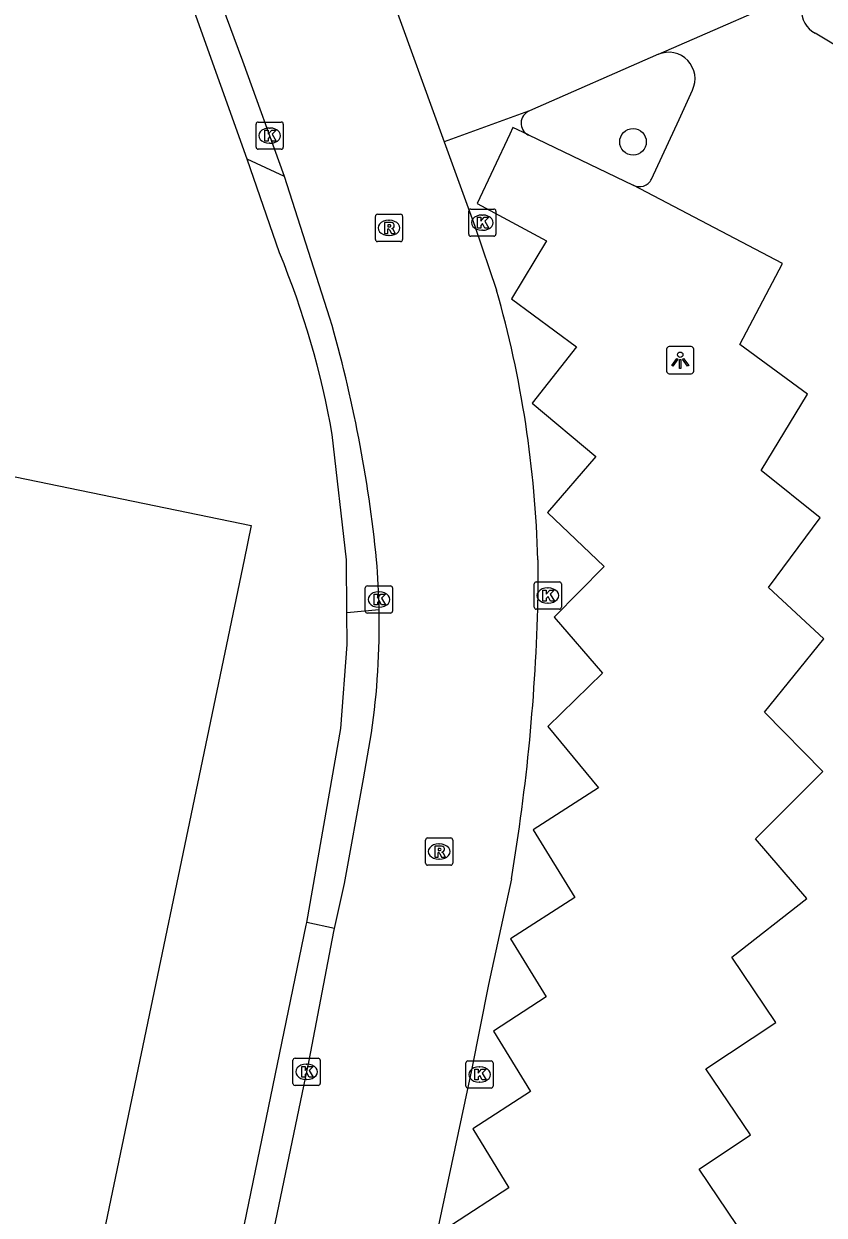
# Model space of a CAD drawing. Extents: x 158087 to 159494, y 382905 to 383981.
# Drawn here: x 159016.03 to 159045.48, y 382975.91 to 383019.71 of the extents above; entities that cross this region are included whole.
import ezdxf

# ---------------------------------------------------------------- set-up
doc = ezdxf.new("R2010")
doc.units = 0
for name, color, linetype in [('IMGEO_Boom', 7, 'Continuous'), ('IMGEO_Haag', 7, 'Continuous'), ('IMGEO_Kolk', 7, 'Continuous'), ('IMGEO_Lichtpunt', 7, 'Continuous'), ('IMGEO_Pand', 7, 'Continuous'), ('IMGEO_Parkeervlak_open', 7, 'Continuous'), ('IMGEO_Rijbaan_lokaal_open', 7, 'Continuous'), ('IMGEO_Rioolput', 7, 'Continuous'), ('IMGEO_Voetpad_open', 7, 'Continuous')]:
    doc.layers.add(name, color=color, linetype=linetype)

msp = doc.modelspace()

# ---------------------------------------------------------------- linework, layer by layer
at = {"layer": 'IMGEO_Boom'}
msp.add_circle((159038.444, 383015.372), 0.489, dxfattribs=at)
at = {"layer": 'IMGEO_Haag'}
msp.add_lwpolyline([(159034.593, 383015.625), (159038.444, 383013.783)], dxfattribs=at)
for start, end in [(242.177, 287.8326), (287.8326, 333.4337)]:
    msp.add_arc((159038.679, 383014.228), 0.503, start, end, dxfattribs=at)
at = {"layer": 'IMGEO_Kolk'}
for p, q in [((159024.575, 383015.175), (159024.575, 383016.027)), ((159024.65, 383016.101), (159025.502, 383016.101)), ((159025.576, 383016.027), (159025.576, 383015.175)), ((159025.063, 383015.881), (159025.088, 383015.881)), ((159025.502, 383015.101), (159024.65, 383015.101)), ((159025.086, 383015.321), (159025.061, 383015.321)), ((159032.472, 383012.902), (159033.324, 383012.902)), ((159032.397, 383011.976), (159032.397, 383012.828)), ((159032.885, 383012.682), (159032.91, 383012.682)), ((159033.398, 383012.828), (159033.398, 383011.976)), ((159032.908, 383012.122), (159032.883, 383012.122)), ((159033.324, 383011.902), (159032.472, 383011.902)), ((159028.594, 382998.118), (159028.594, 382998.97)), ((159028.669, 382999.044), (159029.521, 382999.044)), ((159029.595, 382998.97), (159029.595, 382998.118)), ((159034.809, 382998.264), (159034.809, 382999.116)), ((159034.884, 382999.19), (159035.736, 382999.19)), ((159035.297, 382998.97), (159035.322, 382998.97)), ((159035.81, 382999.116), (159035.81, 382998.264)), ((159029.082, 382998.824), (159029.107, 382998.824)), ((159035.32, 382998.41), (159035.295, 382998.41)), ((159029.521, 382998.044), (159028.669, 382998.044)), ((159029.105, 382998.264), (159029.08, 382998.264)), ((159035.736, 382998.19), (159034.884, 382998.19)), ((159025.932, 382980.753), (159025.932, 382981.605)), ((159026.007, 382981.679), (159026.859, 382981.679)), ((159026.42, 382981.459), (159026.445, 382981.459)), ((159026.933, 382981.605), (159026.933, 382980.753)), ((159032.297, 382980.653), (159032.297, 382981.505)), ((159032.372, 382981.579), (159033.224, 382981.579)), ((159032.785, 382981.359), (159032.81, 382981.359)), ((159033.298, 382981.505), (159033.298, 382980.653)), ((159026.443, 382980.899), (159026.418, 382980.899)), ((159026.859, 382980.679), (159026.007, 382980.679)), ((159033.224, 382980.579), (159032.372, 382980.579)), ((159032.808, 382980.799), (159032.783, 382980.799))]:
    msp.add_line(p, q, dxfattribs=at)
for points in [[(159024.575, 383015.175), (159024.575, 383016.027)], [(159024.65, 383016.101), (159025.502, 383016.101)], [(159025.576, 383016.027), (159025.576, 383015.175)], [(159024.896, 383015.801), (159025.019, 383015.801), (159025.019, 383015.65), (159025.149, 383015.801), (159025.313, 383015.801), (159025.167, 383015.65), (159025.32, 383015.401), (159025.168, 383015.401), (159025.083, 383015.565), (159025.019, 383015.498), (159025.019, 383015.401), (159024.896, 383015.401), (159024.896, 383015.801)], [(159025.502, 383015.101), (159024.65, 383015.101)], [(159032.472, 383012.902), (159033.324, 383012.902)], [(159032.397, 383011.976), (159032.397, 383012.828)], [(159032.718, 383012.602), (159032.841, 383012.602), (159032.841, 383012.451), (159032.971, 383012.602), (159033.135, 383012.602), (159032.989, 383012.451), (159033.142, 383012.202), (159032.99, 383012.202), (159032.905, 383012.366), (159032.841, 383012.299), (159032.841, 383012.202), (159032.718, 383012.202), (159032.718, 383012.602)], [(159033.398, 383012.828), (159033.398, 383011.976)], [(159033.324, 383011.902), (159032.472, 383011.902)], [(159028.594, 382998.118), (159028.594, 382998.97)], [(159028.669, 382999.044), (159029.521, 382999.044)], [(159029.595, 382998.97), (159029.595, 382998.118)], [(159034.809, 382998.264), (159034.809, 382999.116)], [(159034.884, 382999.19), (159035.736, 382999.19)], [(159035.13, 382998.89), (159035.253, 382998.89), (159035.253, 382998.739), (159035.383, 382998.89), (159035.547, 382998.89), (159035.401, 382998.739), (159035.554, 382998.49), (159035.402, 382998.49), (159035.317, 382998.654), (159035.253, 382998.587), (159035.253, 382998.49), (159035.13, 382998.49), (159035.13, 382998.89)], [(159035.81, 382999.116), (159035.81, 382998.264)], [(159028.915, 382998.744), (159029.038, 382998.744), (159029.038, 382998.593), (159029.168, 382998.744), (159029.332, 382998.744), (159029.186, 382998.593), (159029.339, 382998.344), (159029.187, 382998.344), (159029.102, 382998.508), (159029.038, 382998.441), (159029.038, 382998.344), (159028.915, 382998.344), (159028.915, 382998.744)], [(159029.521, 382998.044), (159028.669, 382998.044)], [(159035.736, 382998.19), (159034.884, 382998.19)], [(159025.932, 382980.753), (159025.932, 382981.605)], [(159026.007, 382981.679), (159026.859, 382981.679)], [(159026.253, 382981.379), (159026.376, 382981.379), (159026.376, 382981.228), (159026.506, 382981.379), (159026.67, 382981.379), (159026.524, 382981.228), (159026.677, 382980.979), (159026.525, 382980.979), (159026.44, 382981.143), (159026.376, 382981.076), (159026.376, 382980.979), (159026.253, 382980.979), (159026.253, 382981.379)], [(159026.933, 382981.605), (159026.933, 382980.753)], [(159032.297, 382980.653), (159032.297, 382981.505)], [(159032.372, 382981.579), (159033.224, 382981.579)], [(159033.298, 382981.505), (159033.298, 382980.653)], [(159032.618, 382981.279), (159032.741, 382981.279), (159032.741, 382981.128), (159032.871, 382981.279), (159033.035, 382981.279), (159032.889, 382981.128), (159033.042, 382980.879), (159032.89, 382980.879), (159032.805, 382981.043), (159032.741, 382980.976), (159032.741, 382980.879), (159032.618, 382980.879), (159032.618, 382981.279)], [(159026.859, 382980.679), (159026.007, 382980.679)], [(159033.224, 382980.579), (159032.372, 382980.579)]]:
    msp.add_lwpolyline(points, dxfattribs=at)
for centre, start, end in [((159024.652, 383016.025), 91.552, 178.448), ((159024.652, 383016.025), 91.552, 178.448), ((159025.5, 383016.025), 1.552, 88.448), ((159025.5, 383016.025), 1.552, 88.448), ((159024.652, 383015.177), 181.552, 268.448), ((159024.652, 383015.177), 181.552, 268.448), ((159025.5, 383015.177), 271.552, 358.448), ((159025.5, 383015.177), 271.552, 358.448), ((159032.474, 383012.826), 91.552, 178.448), ((159032.474, 383012.826), 91.552, 178.448), ((159033.322, 383012.826), 1.552, 88.448), ((159033.322, 383012.826), 1.552, 88.448), ((159032.474, 383011.978), 181.552, 268.448), ((159032.474, 383011.978), 181.552, 268.448), ((159033.322, 383011.978), 271.552, 358.448), ((159033.322, 383011.978), 271.552, 358.448), ((159028.671, 382998.968), 91.552, 178.448), ((159028.671, 382998.968), 91.552, 178.448), ((159029.519, 382998.968), 1.552, 88.448), ((159029.519, 382998.968), 1.552, 88.448), ((159034.886, 382999.114), 91.552, 178.448), ((159034.886, 382999.114), 91.552, 178.448), ((159035.734, 382999.114), 1.552, 88.448), ((159035.734, 382999.114), 1.552, 88.448), ((159028.671, 382998.12), 181.552, 268.448), ((159028.671, 382998.12), 181.552, 268.448), ((159029.519, 382998.12), 271.552, 358.448), ((159029.519, 382998.12), 271.552, 358.448), ((159034.886, 382998.266), 181.552, 268.448), ((159034.886, 382998.266), 181.552, 268.448), ((159035.734, 382998.266), 271.552, 358.448), ((159035.734, 382998.266), 271.552, 358.448), ((159026.009, 382981.603), 91.552, 178.448), ((159026.009, 382981.603), 91.552, 178.448), ((159026.857, 382981.603), 1.552, 88.448), ((159026.857, 382981.603), 1.552, 88.448), ((159032.374, 382981.503), 91.552, 178.448), ((159032.374, 382981.503), 91.552, 178.448), ((159033.222, 382981.503), 1.552, 88.448), ((159033.222, 382981.503), 1.552, 88.448), ((159026.009, 382980.755), 181.552, 268.448), ((159026.009, 382980.755), 181.552, 268.448), ((159026.857, 382980.755), 271.552, 358.448), ((159026.857, 382980.755), 271.552, 358.448), ((159032.374, 382980.655), 181.552, 268.448), ((159032.374, 382980.655), 181.552, 268.448), ((159033.222, 382980.655), 271.552, 358.448), ((159033.222, 382980.655), 271.552, 358.448)]:
    msp.add_arc(centre, 0.0765, start, end, dxfattribs=at)
for centre, major_axis, ratio, start_param, end_param in [((159025.062, 383015.601), (-0.387, 0.002), 0.722429, 4.712389, 7.853982), ((159025.087, 383015.601), (-0.39, 0.002), 0.717154, 1.570796, 4.712389), ((159032.884, 383012.402), (-0.387, 0.002), 0.722429, 4.712389, 7.853982), ((159032.909, 383012.402), (-0.39, 0.002), 0.717154, 1.570796, 4.712389), ((159035.296, 382998.69), (-0.387, 0.002), 0.722429, 4.712389, 7.853982), ((159035.321, 382998.69), (-0.39, 0.002), 0.717154, 1.570796, 4.712389), ((159029.081, 382998.544), (-0.387, 0.002), 0.722429, 4.712389, 7.853982), ((159029.106, 382998.544), (-0.39, 0.002), 0.717154, 1.570796, 4.712389), ((159026.419, 382981.179), (-0.387, 0.002), 0.722429, 4.712389, 7.853982), ((159026.444, 382981.179), (-0.39, 0.002), 0.717154, 1.570796, 4.712389), ((159032.784, 382981.079), (-0.387, 0.002), 0.722429, 4.712389, 7.853982), ((159032.809, 382981.079), (-0.39, 0.002), 0.717154, 1.570796, 4.712389)]:
    msp.add_ellipse(centre, major_axis=major_axis, ratio=ratio, start_param=start_param, end_param=end_param, dxfattribs=at)
at = {"layer": 'IMGEO_Lichtpunt'}
for p, q in [((159039.681, 383007.748), (159039.681, 383006.941)), ((159039.681, 383007.748), (159039.681, 383006.941)), ((159040.583, 383007.843), (159039.775, 383007.843)), ((159040.583, 383007.843), (159039.775, 383007.843)), ((159040.677, 383006.941), (159040.677, 383007.748)), ((159040.677, 383006.941), (159040.677, 383007.748)), ((159039.775, 383006.847), (159040.583, 383006.847)), ((159039.775, 383006.847), (159040.583, 383006.847))]:
    msp.add_line(p, q, dxfattribs=at)
for points in [[(159040.055, 383007.412), (159040.094, 383007.384), (159039.906, 383007.122), (159039.868, 383007.149), (159040.055, 383007.412)], [(159040.157, 383007.364), (159040.204, 383007.364), (159040.204, 383007.042), (159040.157, 383007.042), (159040.157, 383007.364)], [(159040.267, 383007.384), (159040.305, 383007.411), (159040.492, 383007.149), (159040.453, 383007.121), (159040.267, 383007.384)]]:
    msp.add_lwpolyline(points, dxfattribs=at)
msp.add_circle((159040.18, 383007.546), 0.0994, dxfattribs=at)
for centre, start, end in [((159039.775, 383007.748), 90, 180), ((159039.775, 383007.748), 90, 180), ((159040.583, 383007.748), 0, 90), ((159040.583, 383007.748), 0, 90), ((159039.775, 383006.941), 180, 270), ((159039.775, 383006.941), 180, 270), ((159040.583, 383006.941), 270, 0), ((159040.583, 383006.941), 270, 360)]:
    msp.add_arc(centre, 0.0946, start, end, dxfattribs=at)
at = {"layer": 'IMGEO_Pand'}
msp.add_lwpolyline([(158978.268, 383010.753), (159000, 383006.296), (159024.396, 383001.265), (159024.132, 383000), (159018.631, 382973.625), (159018.232, 382973.706), (159016.204, 382963.795), (159000, 382967.065), (158996.042, 382967.878), (158995.998, 382967.664), (158995.714, 382967.723), (158996.141, 382969.779), (158991.735, 382970.694), (158991.308, 382968.638), (158991.024, 382968.697), (158991.066, 382968.901), (158970.902, 382973.043)], dxfattribs=at)
at = {"layer": 'IMGEO_Parkeervlak_open'}
msp.add_lwpolyline([(159034.593, 383015.625), (159038.453, 383013.778)], dxfattribs=at)
at = {"layer": 'IMGEO_Rijbaan_lokaal_open'}
for points in [[(159025.62, 383014.093), (159024.083, 383018.337), (159022.721, 383022.013)], [(159029.515, 383020.822), (159031.493, 383015.378)], [(159039.376, 383018.592), (159039.387, 383018.598), (159045.177, 383021.135)], [(159047.551, 383017.922), (159045.141, 383019.365)], [(159039.376, 383018.592), (159034.632, 383016.509)], [(159039.129, 383014.003), (159040.137, 383016.194), (159040.634, 383017.276)], [(159034.632, 383016.509), (159034.595, 383016.504), (159031.493, 383015.378)], [(159034.593, 383015.625), (159034.026, 383015.897), (159033.909, 383015.661), (159032.715, 383013.111), (159035.256, 383011.735), (159033.969, 383009.605), (159036.363, 383007.834), (159034.739, 383005.767), (159037.075, 383003.807), (159035.293, 383001.749), (159037.382, 382999.756), (159035.541, 382997.896), (159037.32, 382995.832), (159035.309, 382993.87), (159037.174, 382991.62), (159034.776, 382990.072), (159036.298, 382987.59), (159033.942, 382986.069), (159035.251, 382983.934), (159033.307, 382982.679), (159034.673, 382980.45), (159032.548, 382979.078), (159033.878, 382976.909), (159031.801, 382975.568)], [(159031.493, 383015.378), (159032.621, 383012.273), (159033.423, 383009.924)], [(159027.294, 383008.889), (159025.62, 383014.093)], [(159039.356, 382967.524), (159040.784, 382968.474), (159039.383, 382970.55), (159041.478, 382971.942), (159040.056, 382974.049), (159042.278, 382975.526), (159040.875, 382977.604), (159042.766, 382978.861), (159041.128, 382981.286), (159043.696, 382982.993), (159042.075, 382985.395), (159044.838, 382987.547), (159042.952, 382989.748), (159045.434, 382992.218), (159043.282, 382994.407), (159045.46, 382997.093), (159043.434, 382998.99), (159045.333, 383001.55), (159043.154, 383003.283), (159044.863, 383006.097), (159042.38, 383007.919), (159043.949, 383010.899), (159038.453, 383013.778)], [(159034.939, 383000), (159034.947, 382998.524)], [(159027.461, 382986.454), (159027.828, 382988.097), (159028.524, 382991.957), (159028.823, 382993.642)], [(159033.969, 382988.271), (159033.132, 382984.391), (159032.506, 382981.239), (159029.272, 382966.086), (159028.108, 382959.458), (159028.01, 382958.879)], [(159022.08, 382960.226), (159026.533, 382981.593), (159027.435, 382986.34), (159027.461, 382986.454)]]:
    msp.add_lwpolyline(points, dxfattribs=at)
for centre, radius, start, end in [((159045.637, 383020.24), 1.006, 117.1928, 240.4768), ((159039.752, 383017.692), 0.975, 334.7613, 112.657), ((159034.808, 383016.058), 0.484, 111.3871, 243.5606), ((159038.678, 383014.229), 0.504, 243.4122, 287.8595), ((159038.678, 383014.229), 0.504, 287.8595, 333.4068), ((158995.132, 382998.997), 39.819, 1.4435, 15.9273), ((158979.1, 382994.975), 50.162, 5.749, 16.1038), ((159001.283, 382997.657), 27.825, 1.0668, 4.8303), ((158963.132, 383000.201), 71.834, 350.44019, 358.66227), ((159000.935, 382997.646), 28.174, 351.8297, 1.0759)]:
    msp.add_arc(centre, radius, start, end, dxfattribs=at)
at = {"layer": 'IMGEO_Rioolput'}
for p, q in [((159028.965, 383011.782), (159028.965, 383012.634)), ((159029.04, 383012.708), (159029.892, 383012.708)), ((159029.453, 383012.488), (159029.478, 383012.488)), ((159029.966, 383012.634), (159029.966, 383011.782)), ((159029.892, 383011.708), (159029.04, 383011.708)), ((159029.476, 383011.928), (159029.451, 383011.928)), ((159030.811, 382988.85), (159030.811, 382989.702)), ((159030.886, 382989.776), (159031.738, 382989.776)), ((159031.812, 382989.702), (159031.812, 382988.85)), ((159031.299, 382989.556), (159031.324, 382989.556)), ((159031.738, 382988.776), (159030.886, 382988.776)), ((159031.322, 382988.996), (159031.297, 382988.996))]:
    msp.add_line(p, q, dxfattribs=at)
for points in [[(159028.965, 383011.782), (159028.965, 383012.634)], [(159029.04, 383012.708), (159029.892, 383012.708)], [(159029.966, 383012.634), (159029.966, 383011.782)], [(159029.554, 383012.406), (159029.302, 383012.408), (159029.302, 383012.008)], [(159029.302, 383012.008), (159029.426, 383012.008), (159029.426, 383012.17), (159029.437, 383012.17)], [(159029.48, 383012.327), (159029.426, 383012.327), (159029.426, 383012.246)], [(159029.426, 383012.246), (159029.478, 383012.246)], [(159029.484, 383012.141), (159029.555, 383012.008), (159029.695, 383012.008), (159029.63, 383012.134)], [(159029.892, 383011.708), (159029.04, 383011.708)], [(159030.811, 382988.85), (159030.811, 382989.702)], [(159030.886, 382989.776), (159031.738, 382989.776)], [(159031.812, 382989.702), (159031.812, 382988.85)], [(159031.4, 382989.474), (159031.148, 382989.476), (159031.148, 382989.076)], [(159031.148, 382989.076), (159031.272, 382989.076), (159031.272, 382989.238), (159031.283, 382989.238)], [(159031.326, 382989.395), (159031.272, 382989.395), (159031.272, 382989.314)], [(159031.272, 382989.314), (159031.324, 382989.314)], [(159031.33, 382989.209), (159031.401, 382989.076), (159031.541, 382989.076), (159031.476, 382989.202)], [(159031.738, 382988.776), (159030.886, 382988.776)]]:
    msp.add_lwpolyline(points, dxfattribs=at)
for centre, radius, start, end in [((159029.042, 383012.632), 0.0765, 91.552, 178.448), ((159029.042, 383012.632), 0.0765, 91.552, 178.448), ((159029.89, 383012.632), 0.0765, 1.552, 88.448), ((159029.89, 383012.632), 0.0765, 1.552, 88.448), ((159029.436, 383012.117), 0.0533, 26.0293, 88.6989), ((159029.462, 383012.435), 0.19, 274.7715, 282.9687), ((159029.486, 383012.231), 0.0964, 77.0061, 93.1865), ((159029.5, 383012.288), 0.0378, 276.6634, 79.6772), ((159029.553, 383012.296), 0.109, 350.3612, 89.416), ((159029.551, 383012.296), 0.112, 277.5842, 350.9817), ((159029.535, 383012.081), 0.108, 29.5134, 73.7905), ((159029.042, 383011.784), 0.0765, 181.552, 268.448), ((159029.042, 383011.784), 0.0765, 181.552, 268.448), ((159029.89, 383011.784), 0.0765, 271.552, 358.448), ((159029.89, 383011.784), 0.0765, 271.552, 358.448), ((159030.888, 382989.7), 0.0765, 91.552, 178.448), ((159030.888, 382989.7), 0.0765, 91.552, 178.448), ((159031.736, 382989.7), 0.0765, 1.552, 88.448), ((159031.736, 382989.7), 0.0765, 1.552, 88.448), ((159031.282, 382989.185), 0.0533, 26.0293, 88.6989), ((159031.308, 382989.503), 0.19, 274.7715, 282.9687), ((159031.332, 382989.299), 0.0964, 77.0061, 93.1865), ((159031.346, 382989.356), 0.0378, 276.6634, 79.6772), ((159031.399, 382989.364), 0.109, 350.3612, 89.416), ((159031.397, 382989.364), 0.112, 277.5842, 350.9817), ((159031.381, 382989.149), 0.108, 29.5134, 73.7905), ((159030.888, 382988.852), 0.0765, 181.552, 268.448), ((159030.888, 382988.852), 0.0765, 181.552, 268.448), ((159031.736, 382988.852), 0.0765, 271.552, 358.448), ((159031.736, 382988.852), 0.0765, 271.552, 358.448)]:
    msp.add_arc(centre, radius, start, end, dxfattribs=at)
for centre, major_axis, ratio, start_param, end_param in [((159029.452, 383012.208), (-0.387, 0.002), 0.722429, 4.712389, 7.853982), ((159029.477, 383012.208), (-0.39, 0.002), 0.717154, 1.570796, 4.712389), ((159031.298, 382989.276), (-0.387, 0.002), 0.722429, 4.712389, 7.853982), ((159031.323, 382989.276), (-0.39, 0.002), 0.717154, 1.570796, 4.712389)]:
    msp.add_ellipse(centre, major_axis=major_axis, ratio=ratio, start_param=start_param, end_param=end_param, dxfattribs=at)
at = {"layer": 'IMGEO_Voetpad_open'}
for points in [[(159024.244, 383014.732), (159022.309, 383020.158)], [(159025.441, 383011.287), (159024.244, 383014.732)], [(159025.62, 383014.093), (159024.244, 383014.732)], [(159027.92, 382998.073), (159027.903, 383000), (159027.38, 383004.608)], [(159026.439, 382986.671), (159027.699, 382993.801), (159027.93, 382996.896), (159027.92, 382998.073)], [(159027.92, 382998.073), (159029.104, 382998.175)], [(159020.488, 382957.863), (159026.421, 382986.567), (159026.439, 382986.671)], [(159027.461, 382986.454), (159026.439, 382986.671)]]:
    msp.add_lwpolyline(points, dxfattribs=at)
msp.add_arc((158995.246, 382998.9), 32.637, 10.0724, 22.305, dxfattribs=at)

doc.saveas('drawing.dxf')
